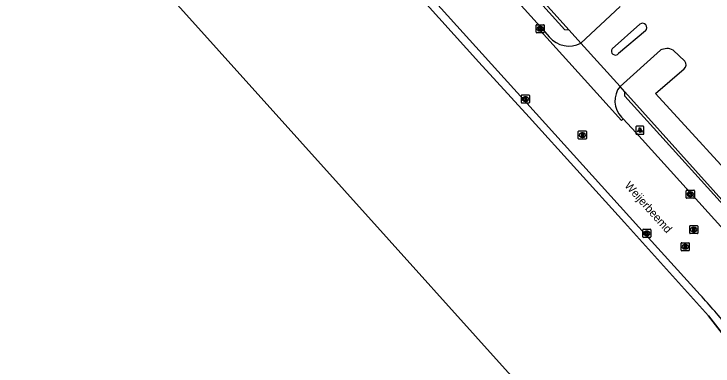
# Model space of a CAD drawing. Extents: x 156141 to 158132, y 385651 to 388399.
# Drawn here: x 156862.2 to 156948.2, y 387595.9 to 387639.1 of the extents above; entities that cross this region are included whole.
import ezdxf

# ---------------------------------------------------------------- set-up
doc = ezdxf.new("R2010")
doc.units = 0
for name, color, linetype in [('IMGEO_Groenvoorziening', 7, 'Continuous'), ('IMGEO_Hek', 7, 'Continuous'), ('IMGEO_Kolk', 7, 'Continuous'), ('IMGEO_Lichtpunt', 7, 'Continuous'), ('IMGEO_Openbare_ruimte_label', 7, 'Continuous'), ('IMGEO_Pand', 7, 'Continuous'), ('IMGEO_Rijbaan_lokaal_gesloten', 7, 'Continuous'), ('IMGEO_Rioolput', 7, 'Continuous')]:
    doc.layers.add(name, color=color, linetype=linetype)

msp = doc.modelspace()

# ---------------------------------------------------------------- linework, layer by layer
at = {"layer": 'IMGEO_Groenvoorziening'}
for points in [[(156846.823, 387729.924), (156851.133, 387725.147), (156930.508, 387637.149)], [(156930.508, 387637.149), (156929.996, 387637.169), (156851.09, 387724.427), (156846.494, 387729.504)], [(156878.118, 387678.899), (156878.364, 387678.665), (156896.43, 387658.694), (156911.468, 387642.071), (156919.423, 387633.226), (156925.594, 387626.442), (156937.3, 387613.479), (156947.662, 387602.008), (156958.523, 387588.047), (156962.491, 387582.926), (156966.109, 387578.225)], [(156931.96, 387635.552), (156930.508, 387637.149)], [(156937.374, 387629.556), (156936.766, 387630.233)], [(156962.401, 387600.34), (156959.788, 387603.624), (156953.394, 387611.319), (156937.343, 387629.028), (156937.374, 387629.556)], [(156937.374, 387629.556), (156963.078, 387600.949)]]:
    msp.add_lwpolyline(points, dxfattribs=at)
at = {"layer": 'IMGEO_Hek'}
for points in [[(156930.508, 387637.149), (156851.133, 387725.147)], [(156968.927, 387574.399), (156967.593, 387576.201), (156966.109, 387578.225), (156962.491, 387582.926), (156958.523, 387588.047), (156947.662, 387602.008), (156937.3, 387613.479), (156925.594, 387626.442), (156919.423, 387633.226), (156911.468, 387642.071), (156896.43, 387658.694), (156878.364, 387678.665), (156878.118, 387678.899)], [(156963.078, 387600.949), (156937.374, 387629.556)]]:
    msp.add_lwpolyline(points, dxfattribs=at)
at = {"layer": 'IMGEO_Kolk'}
for p, q in [((156926.45, 387636.889), (156926.45, 387637.741)), ((156926.525, 387637.815), (156927.377, 387637.815)), ((156926.961, 387637.035), (156926.936, 387637.035)), ((156926.938, 387637.595), (156926.963, 387637.595)), ((156927.451, 387637.741), (156927.451, 387636.889)), ((156927.377, 387636.815), (156926.525, 387636.815)), ((156924.633, 387628.247), (156924.633, 387629.099)), ((156924.708, 387629.173), (156925.56, 387629.173)), ((156925.121, 387628.953), (156925.146, 387628.953)), ((156925.634, 387629.099), (156925.634, 387628.247)), ((156925.56, 387628.173), (156924.708, 387628.173)), ((156925.144, 387628.393), (156925.119, 387628.393)), ((156944.912, 387616.55), (156944.912, 387617.402)), ((156944.987, 387617.476), (156945.839, 387617.476)), ((156945.4, 387617.256), (156945.425, 387617.256)), ((156945.913, 387617.402), (156945.913, 387616.55)), ((156945.839, 387616.476), (156944.987, 387616.476)), ((156945.423, 387616.696), (156945.398, 387616.696)), ((156939.56, 387611.736), (156939.56, 387612.588)), ((156939.635, 387612.662), (156940.487, 387612.662)), ((156940.048, 387612.442), (156940.073, 387612.442)), ((156940.561, 387612.588), (156940.561, 387611.736)), ((156940.487, 387611.662), (156939.635, 387611.662)), ((156940.071, 387611.882), (156940.046, 387611.882))]:
    msp.add_line(p, q, dxfattribs=at)
for points in [[(156926.45, 387636.889), (156926.45, 387637.741)], [(156926.525, 387637.815), (156927.377, 387637.815)], [(156926.771, 387637.515), (156926.894, 387637.515), (156926.894, 387637.364), (156927.024, 387637.515), (156927.188, 387637.515), (156927.042, 387637.364), (156927.195, 387637.115), (156927.043, 387637.115), (156926.958, 387637.279), (156926.894, 387637.212), (156926.894, 387637.115), (156926.771, 387637.115), (156926.771, 387637.515)], [(156927.451, 387637.741), (156927.451, 387636.889)], [(156927.377, 387636.815), (156926.525, 387636.815)], [(156924.633, 387628.247), (156924.633, 387629.099)], [(156924.708, 387629.173), (156925.56, 387629.173)], [(156924.954, 387628.873), (156925.077, 387628.873), (156925.077, 387628.722), (156925.207, 387628.873), (156925.371, 387628.873), (156925.225, 387628.722), (156925.378, 387628.473), (156925.226, 387628.473), (156925.141, 387628.637), (156925.077, 387628.57), (156925.077, 387628.473), (156924.954, 387628.473), (156924.954, 387628.873)], [(156925.634, 387629.099), (156925.634, 387628.247)], [(156925.56, 387628.173), (156924.708, 387628.173)], [(156944.912, 387616.55), (156944.912, 387617.402)], [(156944.987, 387617.476), (156945.839, 387617.476)], [(156945.913, 387617.402), (156945.913, 387616.55)], [(156945.839, 387616.476), (156944.987, 387616.476)], [(156945.233, 387617.176), (156945.356, 387617.176), (156945.356, 387617.025), (156945.486, 387617.176), (156945.65, 387617.176), (156945.504, 387617.025), (156945.657, 387616.776), (156945.505, 387616.776), (156945.42, 387616.94), (156945.356, 387616.873), (156945.356, 387616.776), (156945.233, 387616.776), (156945.233, 387617.176)], [(156939.56, 387611.736), (156939.56, 387612.588)], [(156939.635, 387612.662), (156940.487, 387612.662)], [(156939.881, 387612.362), (156940.004, 387612.362), (156940.004, 387612.211), (156940.134, 387612.362), (156940.298, 387612.362), (156940.152, 387612.211), (156940.305, 387611.962), (156940.153, 387611.962), (156940.068, 387612.126), (156940.004, 387612.059), (156940.004, 387611.962), (156939.881, 387611.962), (156939.881, 387612.362)], [(156940.561, 387612.588), (156940.561, 387611.736)], [(156940.487, 387611.662), (156939.635, 387611.662)]]:
    msp.add_lwpolyline(points, dxfattribs=at)
for centre, start, end in [((156926.527, 387637.739), 91.55205, 178.44795), ((156926.527, 387637.739), 91.55205, 178.44795), ((156927.375, 387637.739), 1.55205, 88.44795), ((156927.375, 387637.739), 1.55205, 88.44795), ((156926.527, 387636.891), 181.55205, 268.44795), ((156926.527, 387636.891), 181.55205, 268.44795), ((156927.375, 387636.891), 271.55205, 358.44795), ((156927.375, 387636.891), 271.55205, 358.44795), ((156924.71, 387629.097), 91.55205, 178.44795), ((156924.71, 387629.097), 91.55205, 178.44795), ((156925.558, 387629.097), 1.55205, 88.44795), ((156925.558, 387629.097), 1.55205, 88.44795), ((156924.71, 387628.249), 181.55205, 268.44795), ((156924.71, 387628.249), 181.55205, 268.44795), ((156925.558, 387628.249), 271.55205, 358.44795), ((156925.558, 387628.249), 271.55205, 358.44795), ((156944.989, 387617.4), 91.55205, 178.44795), ((156944.989, 387617.4), 91.55205, 178.44795), ((156945.837, 387617.4), 1.55205, 88.44795), ((156945.837, 387617.4), 1.55205, 88.44795), ((156944.989, 387616.552), 181.55205, 268.44795), ((156944.989, 387616.552), 181.55205, 268.44795), ((156945.837, 387616.552), 271.55205, 358.44795), ((156945.837, 387616.552), 271.55205, 358.44795), ((156939.637, 387612.586), 91.55205, 178.44795), ((156939.637, 387612.586), 91.55205, 178.44795), ((156940.485, 387612.586), 1.55205, 88.44795), ((156940.485, 387612.586), 1.55205, 88.44795), ((156939.637, 387611.738), 181.55205, 268.44795), ((156939.637, 387611.738), 181.55205, 268.44795), ((156940.485, 387611.738), 271.55205, 358.44795), ((156940.485, 387611.738), 271.55205, 358.44795)]:
    msp.add_arc(centre, 0.0765, start, end, dxfattribs=at)
for centre, major_axis, ratio, start_param, end_param in [((156926.937, 387637.315), (-0.387, 0.002), 0.722429, 4.712389, 7.853982), ((156926.962, 387637.315), (-0.39, 0.002), 0.717154, 1.570796, 4.712389), ((156925.12, 387628.673), (-0.387, 0.002), 0.722429, 4.712389, 7.853982), ((156925.145, 387628.673), (-0.39, 0.002), 0.717154, 1.570796, 4.712389), ((156945.399, 387616.976), (-0.387, 0.002), 0.722429, 4.712389, 7.853982), ((156945.424, 387616.976), (-0.39, 0.002), 0.717154, 1.570796, 4.712389), ((156940.047, 387612.162), (-0.387, 0.002), 0.722429, 4.712389, 7.853982), ((156940.072, 387612.162), (-0.39, 0.002), 0.717154, 1.570796, 4.712389)]:
    msp.add_ellipse(centre, major_axis=major_axis, ratio=ratio, start_param=start_param, end_param=end_param, dxfattribs=at)
at = {"layer": 'IMGEO_Lichtpunt'}
for p, q in [((156938.712, 387625.25), (156938.712, 387624.443)), ((156938.712, 387625.25), (156938.712, 387624.443)), ((156939.614, 387625.345), (156938.806, 387625.345)), ((156939.614, 387625.345), (156938.806, 387625.345)), ((156939.708, 387624.443), (156939.708, 387625.25)), ((156939.708, 387624.443), (156939.708, 387625.25)), ((156938.806, 387624.349), (156939.614, 387624.349)), ((156938.806, 387624.349), (156939.614, 387624.349))]:
    msp.add_line(p, q, dxfattribs=at)
for points in [[(156939.086, 387624.914), (156939.125, 387624.886), (156938.937, 387624.624), (156938.899, 387624.651), (156939.086, 387624.914)], [(156939.188, 387624.866), (156939.235, 387624.866), (156939.235, 387624.544), (156939.188, 387624.544), (156939.188, 387624.866)], [(156939.298, 387624.886), (156939.336, 387624.913), (156939.523, 387624.651), (156939.484, 387624.623), (156939.298, 387624.886)]]:
    msp.add_lwpolyline(points, dxfattribs=at)
msp.add_circle((156939.211, 387625.048), 0.0994, dxfattribs=at)
for centre, start, end in [((156938.806, 387625.25), 90, 180), ((156938.806, 387625.25), 90, 180), ((156939.614, 387625.25), 0, 90), ((156939.614, 387625.25), 0, 90), ((156938.806, 387624.443), 180, 270), ((156938.806, 387624.443), 180, 270), ((156939.614, 387624.443), 270, 0), ((156939.614, 387624.443), 270, 360)]:
    msp.add_arc(centre, 0.0946, start, end, dxfattribs=at)
at = {"layer": 'IMGEO_Pand'}
msp.add_lwpolyline([(156766.18, 387769.321), (156633.839, 387916.211), (156537.015, 387829.136), (156538.947, 387826.991), (156669.507, 387682.08), (156835.125, 387497.929), (156819.115, 387483.525), (156834.491, 387466.369), (156947.364, 387567.957), (156929.98, 387587.301), (156897.382, 387623.525), (156766.18, 387769.321)], dxfattribs=at)
at = {"layer": 'IMGEO_Rijbaan_lokaal_gesloten'}
for points in [[(156846.886, 387726.042), (156850.92, 387721.633), (156926.563, 387638.018), (156927.239, 387637.26)], [(156879.481, 387678.846), (156879.508, 387678.816), (156880.175, 387678.093), (156887.408, 387670.091), (156891.136, 387665.968), (156922.531, 387631.246), (156925.308, 387628.175), (156940.238, 387611.666), (156946.624, 387604.615)], [(156936.769, 387640.046), (156931.96, 387635.552)], [(156935.782, 387634.86), (156939.206, 387637.889)], [(156927.239, 387637.26), (156927.003, 387637.043), (156932.395, 387631.097), (156936.961, 387626.04), (156937.156, 387626.245)], [(156927.239, 387637.26), (156928.075, 387636.323)], [(156939.886, 387637.077), (156936.594, 387634.267)], [(156936.766, 387630.233), (156931.96, 387635.552)], [(156941.725, 387634.673), (156936.766, 387630.233)], [(156944.743, 387633.313), (156943.294, 387634.695)], [(156965.327, 387602.983), (156941.143, 387629.361), (156944.666, 387632.391)], [(156936.963, 387626.453), (156937.156, 387626.245)], [(156937.156, 387626.245), (156938.709, 387624.566), (156951.883, 387610.008)]]:
    msp.add_lwpolyline(points, dxfattribs=at)
for centre, radius, start, end in [((156939.521, 387637.462), 0.531, 313.45422, 126.43398), ((156930.487, 387638.303), 3.12, 219.38125, 298.16911), ((156936.2, 387634.58), 0.503, 146.17855, 321.54047), ((156942.53, 387633.207), 1.673, 62.82821, 118.77845), ((156944.241, 387632.891), 0.656, 310.37333, 40.07881), ((156939.007, 387628.455), 2.861, 141.56658, 224.40013), ((156811.255, 387482.876), 182.058, 40.2722, 41.96541)]:
    msp.add_arc(centre, radius, start, end, dxfattribs=at)
at = {"layer": 'IMGEO_Rioolput'}
for p, q in [((156931.64, 387623.821), (156931.64, 387624.673)), ((156931.715, 387624.747), (156932.567, 387624.747)), ((156932.128, 387624.527), (156932.153, 387624.527)), ((156932.641, 387624.673), (156932.641, 387623.821)), ((156932.567, 387623.747), (156931.715, 387623.747)), ((156932.151, 387623.967), (156932.126, 387623.967)), ((156945.335, 387612.201), (156945.335, 387613.053)), ((156945.41, 387613.127), (156946.262, 387613.127)), ((156946.336, 387613.053), (156946.336, 387612.201)), ((156946.262, 387612.127), (156945.41, 387612.127)), ((156945.846, 387612.347), (156945.821, 387612.347)), ((156945.823, 387612.907), (156945.848, 387612.907)), ((156944.282, 387610.093), (156944.282, 387610.945)), ((156944.357, 387611.019), (156945.209, 387611.019)), ((156944.77, 387610.799), (156944.795, 387610.799)), ((156945.283, 387610.945), (156945.283, 387610.093)), ((156945.209, 387610.019), (156944.357, 387610.019)), ((156944.793, 387610.239), (156944.768, 387610.239))]:
    msp.add_line(p, q, dxfattribs=at)
for points in [[(156931.64, 387623.821), (156931.64, 387624.673)], [(156931.715, 387624.747), (156932.567, 387624.747)], [(156932.229, 387624.445), (156931.977, 387624.447), (156931.977, 387624.047)], [(156931.977, 387624.047), (156932.101, 387624.047), (156932.101, 387624.209), (156932.112, 387624.209)], [(156932.155, 387624.366), (156932.101, 387624.366), (156932.101, 387624.285)], [(156932.101, 387624.285), (156932.153, 387624.285)], [(156932.159, 387624.18), (156932.23, 387624.047), (156932.37, 387624.047), (156932.305, 387624.173)], [(156932.641, 387624.673), (156932.641, 387623.821)], [(156932.567, 387623.747), (156931.715, 387623.747)], [(156945.335, 387612.201), (156945.335, 387613.053)], [(156945.41, 387613.127), (156946.262, 387613.127)], [(156946.336, 387613.053), (156946.336, 387612.201)], [(156946.262, 387612.127), (156945.41, 387612.127)], [(156945.924, 387612.825), (156945.672, 387612.827), (156945.672, 387612.427)], [(156945.672, 387612.427), (156945.796, 387612.427), (156945.796, 387612.589), (156945.807, 387612.589)], [(156945.85, 387612.746), (156945.796, 387612.746), (156945.796, 387612.665)], [(156945.796, 387612.665), (156945.848, 387612.665)], [(156945.854, 387612.56), (156945.925, 387612.427), (156946.065, 387612.427), (156946, 387612.553)], [(156944.282, 387610.093), (156944.282, 387610.945)], [(156944.357, 387611.019), (156945.209, 387611.019)], [(156944.871, 387610.717), (156944.619, 387610.719), (156944.619, 387610.319)], [(156944.619, 387610.319), (156944.743, 387610.319), (156944.743, 387610.481), (156944.754, 387610.481)], [(156944.797, 387610.638), (156944.743, 387610.638), (156944.743, 387610.557)], [(156944.743, 387610.557), (156944.795, 387610.557)], [(156944.801, 387610.452), (156944.872, 387610.319), (156945.012, 387610.319), (156944.947, 387610.445)], [(156945.283, 387610.945), (156945.283, 387610.093)], [(156945.209, 387610.019), (156944.357, 387610.019)]]:
    msp.add_lwpolyline(points, dxfattribs=at)
for centre, radius, start, end in [((156931.717, 387624.671), 0.0765, 91.55205, 178.44795), ((156931.717, 387624.671), 0.0765, 91.55205, 178.44795), ((156932.111, 387624.156), 0.0533, 26.02933, 88.69889), ((156932.137, 387624.474), 0.19, 274.7715, 282.96867), ((156932.161, 387624.27), 0.0964, 77.00612, 93.18647), ((156932.175, 387624.327), 0.0378, 276.66336, 79.67722), ((156932.228, 387624.335), 0.109, 350.36119, 89.41601), ((156932.226, 387624.335), 0.112, 277.58423, 350.98172), ((156932.21, 387624.12), 0.108, 29.51342, 73.79051), ((156932.565, 387624.671), 0.0765, 1.55205, 88.44795), ((156932.565, 387624.671), 0.0765, 1.55205, 88.44795), ((156931.717, 387623.823), 0.0765, 181.55205, 268.44795), ((156931.717, 387623.823), 0.0765, 181.55205, 268.44795), ((156932.565, 387623.823), 0.0765, 271.55205, 358.44795), ((156932.565, 387623.823), 0.0765, 271.55205, 358.44795), ((156945.412, 387613.051), 0.0765, 91.55205, 178.44795), ((156945.412, 387613.051), 0.0765, 91.55205, 178.44795), ((156946.26, 387613.051), 0.0765, 1.55205, 88.44795), ((156946.26, 387613.051), 0.0765, 1.55205, 88.44795), ((156945.412, 387612.203), 0.0765, 181.55205, 268.44795), ((156945.412, 387612.203), 0.0765, 181.55205, 268.44795), ((156945.806, 387612.536), 0.0533, 26.02933, 88.69889), ((156945.832, 387612.854), 0.19, 274.7715, 282.96867), ((156945.856, 387612.65), 0.0964, 77.00612, 93.18647), ((156945.87, 387612.707), 0.0378, 276.66336, 79.67722), ((156945.923, 387612.715), 0.109, 350.36119, 89.41601), ((156945.921, 387612.715), 0.112, 277.58423, 350.98172), ((156945.905, 387612.5), 0.108, 29.51342, 73.79051), ((156946.26, 387612.203), 0.0765, 271.55205, 358.44795), ((156946.26, 387612.203), 0.0765, 271.55205, 358.44795), ((156944.359, 387610.943), 0.0765, 91.55205, 178.44795), ((156944.359, 387610.943), 0.0765, 91.55205, 178.44795), ((156944.753, 387610.428), 0.0533, 26.02933, 88.69889), ((156944.779, 387610.746), 0.19, 274.7715, 282.96867), ((156944.803, 387610.542), 0.0964, 77.00612, 93.18647), ((156944.817, 387610.599), 0.0378, 276.66336, 79.67722), ((156944.87, 387610.607), 0.109, 350.36119, 89.41601), ((156944.868, 387610.607), 0.112, 277.58423, 350.98172), ((156944.852, 387610.392), 0.108, 29.51342, 73.79051), ((156945.207, 387610.943), 0.0765, 1.55205, 88.44795), ((156945.207, 387610.943), 0.0765, 1.55205, 88.44795), ((156944.359, 387610.095), 0.0765, 181.55205, 268.44795), ((156944.359, 387610.095), 0.0765, 181.55205, 268.44795), ((156945.207, 387610.095), 0.0765, 271.55205, 358.44795), ((156945.207, 387610.095), 0.0765, 271.55205, 358.44795)]:
    msp.add_arc(centre, radius, start, end, dxfattribs=at)
for centre, major_axis, ratio, start_param, end_param in [((156932.127, 387624.247), (-0.387, 0.002), 0.722429, 4.712389, 7.853982), ((156932.152, 387624.247), (-0.39, 0.002), 0.717154, 1.570796, 4.712389), ((156945.822, 387612.627), (-0.387, 0.002), 0.722429, 4.712389, 7.853982), ((156945.847, 387612.627), (-0.39, 0.002), 0.717154, 1.570796, 4.712389), ((156944.769, 387610.519), (-0.387, 0.002), 0.722429, 4.712389, 7.853982), ((156944.794, 387610.519), (-0.39, 0.002), 0.717154, 1.570796, 4.712389)]:
    msp.add_ellipse(centre, major_axis=major_axis, ratio=ratio, start_param=start_param, end_param=end_param, dxfattribs=at)

# ---------------------------------------------------------------- texts
at = {"layer": 'IMGEO_Openbare_ruimte_label'}
msp.add_text('Weijerbeemd', height=1, rotation=311.71448, dxfattribs=at).set_placement((156937.264, 387617.986))

doc.saveas('drawing.dxf')
